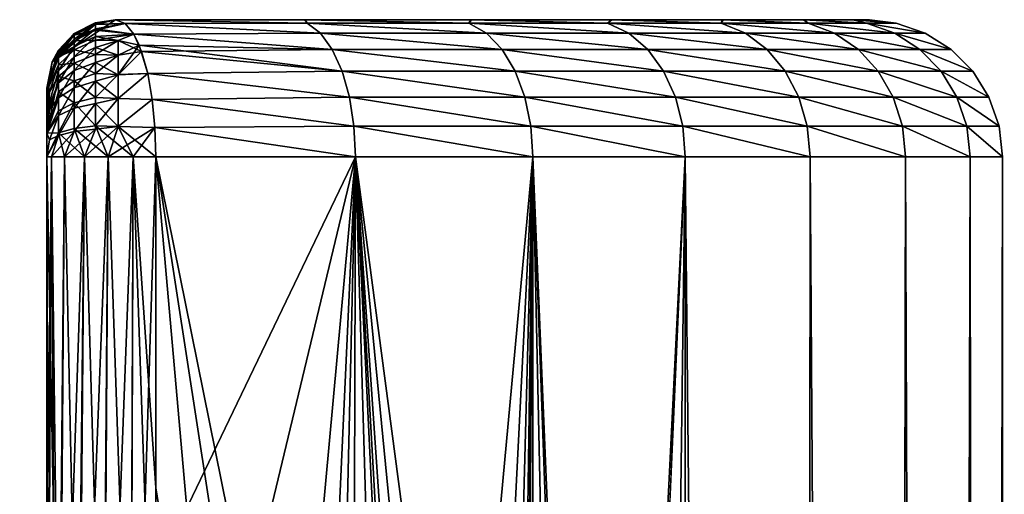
# Model space of a CAD drawing. Header units: metres. Extents: x -263 to 72, y -72 to 102.
# Tile 354 of 355: x 7.8 to 14.98, y 98.04 to 101.5. Entities that reach past the tile are written whole.
import ezdxf

# ---------------------------------------------------------------- set-up
doc = ezdxf.new("R2010")
doc.units = ezdxf.units.M
doc.layers.add('solid_FREE_STANDING_ONO_SW0004', color=7, linetype='CONTINUOUS')

msp = doc.modelspace()

# ---------------------------------------------------------------- linework, layer by layer
at = {"layer": 'solid_FREE_STANDING_ONO_SW0004'}
for points in [[(8.038055, 101.19133, 43.424297), (8.500005, 101.5, 43.424294), (8.352203, 101.477654, 21.175703)], [(8.353013, 101.467087, 43.589462), (8.500005, 101.5, 43.424294), (8.038055, 101.19133, 43.424297)], [(8.35302, 101.464211, 20.990086), (8.352203, 101.477654, 21.175703), (8.5, 101.5, 21.175703)], [(8.5, 101.5, 32.299999), (8.5, 101.5, 21.175703), (8.352203, 101.477654, 21.175703)], [(8.5, 101.5, 32.299999), (8.352203, 101.477654, 21.175703), (8.500005, 101.5, 43.424294)], [(8.56979, 101.472771, 43.6623), (8.500005, 101.5, 43.424294), (8.353013, 101.467087, 43.589462)], [(8.35302, 101.464211, 20.990086), (8.5, 101.5, 21.175703), (8.569831, 101.472733, 20.93751)], [(9.897253, 101.475174, 22.087587), (8.569831, 101.472733, 20.93751), (8.5, 101.5, 21.175703)], [(9.883104, 101.5, 22.384142), (9.897253, 101.475174, 22.087587), (8.5, 101.5, 21.175703)], [(8.5, 101.5, 32.299999), (9.883104, 101.5, 22.384142), (8.5, 101.5, 21.175703)], [(8.5, 101.5, 32.299999), (8.500005, 101.5, 43.424294), (13.999991, 101.5, 32.315228)], [(8.5, 101.5, 32.299999), (13.999991, 101.5, 32.315228), (13.88151, 101.5, 30.482399)], [(8.5, 101.5, 32.299999), (13.88151, 101.5, 30.482399), (13.523815, 101.5, 28.679722)], [(8.5, 101.5, 32.299999), (13.523815, 101.5, 28.679722), (12.933034, 101.5, 26.939344)], [(8.5, 101.5, 32.299999), (12.933034, 101.5, 26.939344), (12.119368, 101.5, 25.291368)], [(8.5, 101.5, 32.299999), (12.119368, 101.5, 25.291368), (11.096826, 101.5, 23.764166)], [(8.5, 101.5, 32.299999), (11.096826, 101.5, 23.764166), (9.883104, 101.5, 22.384142)], [(8.500005, 101.5, 43.424294), (8.56979, 101.472771, 43.6623), (9.897262, 101.475174, 42.512405)], [(9.880029, 101.5, 42.218922), (8.500005, 101.5, 43.424294), (9.897262, 101.475174, 42.512405)], [(11.091522, 101.5, 40.842724), (8.500005, 101.5, 43.424294), (9.880029, 101.5, 42.218922)], [(12.11283, 101.5, 39.319923), (8.500005, 101.5, 43.424294), (11.091522, 101.5, 40.842724)], [(12.92636, 101.5, 37.676727), (8.500005, 101.5, 43.424294), (12.11283, 101.5, 39.319923)], [(13.518172, 101.5, 35.941292), (8.500005, 101.5, 43.424294), (12.92636, 101.5, 37.676727)], [(13.878096, 101.5, 34.14349), (8.500005, 101.5, 43.424294), (13.518172, 101.5, 35.941292)], [(13.999991, 101.5, 32.315228), (8.500005, 101.5, 43.424294), (13.878096, 101.5, 34.14349)], [(9.880029, 101.5, 42.218922), (9.897262, 101.475174, 42.512405), (11.077601, 101.475174, 41.218281)], [(11.091522, 101.5, 40.842724), (9.880029, 101.5, 42.218922), (11.077601, 101.475174, 41.218281)], [(9.883104, 101.5, 22.384142), (11.077594, 101.475174, 23.38171), (9.897253, 101.475174, 22.087587)], [(9.883104, 101.5, 22.384142), (11.096826, 101.5, 23.764166), (11.077594, 101.475174, 23.38171)], [(11.096826, 101.5, 23.764166), (12.089896, 101.475174, 24.811115), (11.077594, 101.475174, 23.38171)], [(11.091522, 101.5, 40.842724), (11.077601, 101.475174, 41.218281), (12.089902, 101.475174, 39.788876)], [(12.11283, 101.5, 39.319923), (11.091522, 101.5, 40.842724), (12.089902, 101.475174, 39.788876)], [(11.096826, 101.5, 23.764166), (12.119368, 101.5, 25.291368), (12.089896, 101.475174, 24.811115)], [(12.119368, 101.5, 25.291368), (12.918804, 101.475174, 26.354122), (12.089896, 101.475174, 24.811115)], [(12.11283, 101.5, 39.319923), (12.089902, 101.475174, 39.788876), (12.91881, 101.475174, 38.245869)], [(12.92636, 101.5, 37.676727), (12.11283, 101.5, 39.319923), (12.91881, 101.475174, 38.245869)], [(12.119368, 101.5, 25.291368), (12.933034, 101.5, 26.939344), (12.918804, 101.475174, 26.354122)], [(12.933034, 101.5, 26.939344), (13.551744, 101.475174, 27.987322), (12.918804, 101.475174, 26.354122)], [(12.92636, 101.5, 37.676727), (12.91881, 101.475174, 38.245869), (13.551748, 101.475174, 36.612667)], [(13.518172, 101.5, 35.941292), (12.92636, 101.5, 37.676727), (13.551748, 101.475174, 36.612667)], [(12.933034, 101.5, 26.939344), (13.523815, 101.5, 28.679722), (13.551744, 101.475174, 27.987322)], [(13.518172, 101.5, 35.941292), (13.551748, 101.475174, 36.612667), (13.979118, 101.475174, 34.914047)], [(13.878096, 101.5, 34.14349), (13.518172, 101.5, 35.941292), (13.979118, 101.475174, 34.914047)], [(13.523815, 101.5, 28.679722), (13.979115, 101.475174, 29.685942), (13.551744, 101.475174, 27.987322)], [(13.523815, 101.5, 28.679722), (13.88151, 101.5, 30.482399), (13.979115, 101.475174, 29.685942)], [(13.878096, 101.5, 34.14349), (13.979118, 101.475174, 34.914047), (14.194436, 101.475174, 33.175774)], [(13.999991, 101.5, 32.315228), (13.878096, 101.5, 34.14349), (14.194436, 101.475174, 33.175774)], [(13.88151, 101.5, 30.482399), (14.194435, 101.475174, 31.424215), (13.979115, 101.475174, 29.685942)], [(13.88151, 101.5, 30.482399), (13.999991, 101.5, 32.315228), (14.194435, 101.475174, 31.424215)], [(13.999991, 101.5, 32.315228), (14.194436, 101.475174, 33.175774), (14.194435, 101.475174, 31.424215)], [(8.038055, 101.19133, 43.424297), (8.352203, 101.477654, 21.175703), (8.198828, 101.399117, 21.175703)], [(8.353013, 101.467087, 43.589462), (8.038055, 101.19133, 43.424297), (8.198343, 101.388611, 43.579102)], [(8.353013, 101.467087, 43.589462), (8.198343, 101.388611, 43.579102), (8.198343, 101.357697, 43.732544)], [(8.353013, 101.434044, 43.753437), (8.353013, 101.467087, 43.589462), (8.198343, 101.357697, 43.732544)], [(8.353013, 101.434044, 43.753437), (8.198343, 101.357697, 43.732544), (8.198343, 101.305107, 43.882107)], [(8.353013, 101.377686, 43.9137), (8.353013, 101.434044, 43.753437), (8.198343, 101.305107, 43.882107)], [(8.198347, 101.385918, 21.001741), (8.35302, 101.464211, 20.990086), (8.35302, 101.42234, 20.806484)], [(8.198347, 101.385918, 21.001741), (8.198828, 101.399117, 21.175703), (8.35302, 101.464211, 20.990086)], [(8.198347, 101.346764, 20.830008), (8.35302, 101.42234, 20.806484), (8.35302, 101.350487, 20.628321)], [(8.198347, 101.346764, 20.830008), (8.198347, 101.385918, 21.001741), (8.35302, 101.42234, 20.806484)], [(8.198828, 101.399117, 21.175703), (8.352203, 101.477654, 21.175703), (8.35302, 101.464211, 20.990086)], [(8.56979, 101.472771, 43.6623), (8.353013, 101.467087, 43.589462), (8.353013, 101.434044, 43.753437)], [(8.634089, 101.393623, 43.885368), (8.56979, 101.472771, 43.6623), (8.353013, 101.434044, 43.753437)], [(8.634089, 101.393623, 43.885368), (8.353013, 101.434044, 43.753437), (8.353013, 101.377686, 43.9137)], [(8.35302, 101.42234, 20.806484), (8.569831, 101.472733, 20.93751), (8.634276, 101.393341, 20.714058)], [(8.35302, 101.42234, 20.806484), (8.35302, 101.464211, 20.990086), (8.569831, 101.472733, 20.93751)], [(8.35302, 101.350487, 20.628321), (8.35302, 101.42234, 20.806484), (8.634276, 101.393341, 20.714058)], [(9.897262, 101.475174, 42.512405), (8.56979, 101.472771, 43.6623), (9.994202, 101.40136, 42.712952)], [(8.56979, 101.472771, 43.6623), (8.634089, 101.393623, 43.885368), (9.994202, 101.40136, 42.712952)], [(9.897253, 101.475174, 22.087587), (9.994225, 101.40136, 21.88707), (8.569831, 101.472733, 20.93751)], [(9.994225, 101.40136, 21.88707), (8.634276, 101.393341, 20.714058), (8.569831, 101.472733, 20.93751)], [(9.897253, 101.475174, 22.087587), (11.205264, 101.40136, 23.202984), (9.994225, 101.40136, 21.88707)], [(9.897253, 101.475174, 22.087587), (11.077594, 101.475174, 23.38171), (11.205264, 101.40136, 23.202984)], [(9.897262, 101.475174, 42.512405), (9.994202, 101.40136, 42.712952), (11.205244, 101.40136, 41.397041)], [(11.077601, 101.475174, 41.218281), (9.897262, 101.475174, 42.512405), (11.205244, 101.40136, 41.397041)], [(11.077594, 101.475174, 23.38171), (12.244268, 101.40136, 24.658564), (11.205264, 101.40136, 23.202984)], [(11.077594, 101.475174, 23.38171), (12.089896, 101.475174, 24.811115), (12.244268, 101.40136, 24.658564)], [(11.077601, 101.475174, 41.218281), (11.205244, 101.40136, 41.397041), (12.244252, 101.40136, 39.941463)], [(12.089902, 101.475174, 39.788876), (11.077601, 101.475174, 41.218281), (12.244252, 101.40136, 39.941463)], [(12.089896, 101.475174, 24.811115), (13.095286, 101.40136, 26.231464), (12.244268, 101.40136, 24.658564)], [(12.089896, 101.475174, 24.811115), (12.918804, 101.475174, 26.354122), (13.095286, 101.40136, 26.231464)], [(12.089902, 101.475174, 39.788876), (12.244252, 101.40136, 39.941463), (13.095273, 101.40136, 38.368565)], [(12.91881, 101.475174, 38.245869), (12.089902, 101.475174, 39.788876), (13.095273, 101.40136, 38.368565)], [(12.918804, 101.475174, 26.354122), (13.745253, 101.40136, 27.897535), (13.095286, 101.40136, 26.231464)], [(12.918804, 101.475174, 26.354122), (13.551744, 101.475174, 27.987322), (13.745253, 101.40136, 27.897535)], [(12.91881, 101.475174, 38.245869), (13.095273, 101.40136, 38.368565), (13.745242, 101.40136, 36.702496)], [(13.551748, 101.475174, 36.612667), (12.91881, 101.475174, 38.245869), (13.745242, 101.40136, 36.702496)], [(13.551744, 101.475174, 27.987322), (14.184186, 101.40136, 29.631197), (13.745253, 101.40136, 27.897535)], [(13.551744, 101.475174, 27.987322), (13.979115, 101.475174, 29.685942), (14.184186, 101.40136, 29.631197)], [(13.551748, 101.475174, 36.612667), (13.745242, 101.40136, 36.702496), (14.18418, 101.40136, 34.968834)], [(13.979118, 101.475174, 34.914047), (13.551748, 101.475174, 36.612667), (14.18418, 101.40136, 34.968834)], [(13.979115, 101.475174, 29.685942), (14.405351, 101.40136, 31.405834), (14.184186, 101.40136, 29.631197)], [(13.979115, 101.475174, 29.685942), (14.194435, 101.475174, 31.424215), (14.405351, 101.40136, 31.405834)], [(13.979118, 101.475174, 34.914047), (14.18418, 101.40136, 34.968834), (14.405349, 101.40136, 33.194199)], [(14.194436, 101.475174, 33.175774), (13.979118, 101.475174, 34.914047), (14.405349, 101.40136, 33.194199)], [(14.194435, 101.475174, 31.424215), (14.194436, 101.475174, 33.175774), (14.405351, 101.40136, 31.405834)], [(14.194436, 101.475174, 33.175774), (14.405349, 101.40136, 33.194199), (14.405351, 101.40136, 31.405834)], [(8.038055, 101.19133, 43.424297), (8.198828, 101.399117, 21.175703), (8.084319, 101.277863, 21.175703)], [(8.198343, 101.388611, 43.579102), (8.038055, 101.19133, 43.424297), (8.08292, 101.239067, 43.700085)], [(8.198343, 101.357697, 43.732544), (8.198343, 101.388611, 43.579102), (8.08292, 101.239067, 43.700085)], [(8.198343, 101.305107, 43.882107), (8.198343, 101.357697, 43.732544), (8.08292, 101.239067, 43.700085)], [(8.082922, 101.264267, 21.019852), (8.198347, 101.385918, 21.001741), (8.198347, 101.346764, 20.830008)], [(8.082922, 101.264267, 21.019852), (8.084319, 101.277863, 21.175703), (8.198347, 101.385918, 21.001741)], [(8.082922, 101.229324, 20.86656), (8.198347, 101.346764, 20.830008), (8.198347, 101.279785, 20.663919)], [(8.082922, 101.229324, 20.86656), (8.082922, 101.264267, 21.019852), (8.198347, 101.346764, 20.830008)], [(8.084319, 101.277863, 21.175703), (8.198828, 101.399117, 21.175703), (8.198347, 101.385918, 21.001741)], [(8.353013, 101.377686, 43.9137), (8.198343, 101.305107, 43.882107), (8.198343, 101.229439, 44.024937)], [(8.353013, 101.296288, 44.067326), (8.353013, 101.377686, 43.9137), (8.198343, 101.229439, 44.024937)], [(8.198347, 101.279785, 20.663919), (8.35302, 101.350487, 20.628321), (8.35302, 101.246071, 20.460182)], [(8.198347, 101.279785, 20.663919), (8.198347, 101.346764, 20.830008), (8.35302, 101.350487, 20.628321)], [(8.520329, 101.348419, 44.021938), (8.634089, 101.393623, 43.885368), (8.353013, 101.377686, 43.9137)], [(8.520329, 101.348419, 44.021938), (8.353013, 101.377686, 43.9137), (8.353013, 101.296288, 44.067326)], [(8.520329, 101.239838, 44.182934), (8.520329, 101.348419, 44.021938), (8.353013, 101.296288, 44.067326)], [(8.35302, 101.350487, 20.628321), (8.634276, 101.393341, 20.714058), (8.520337, 101.348724, 20.578587)], [(8.35302, 101.246071, 20.460182), (8.35302, 101.350487, 20.628321), (8.520337, 101.348724, 20.578587)], [(8.35302, 101.246071, 20.460182), (8.520337, 101.348724, 20.578587), (8.520337, 101.24025, 20.41758)], [(8.520329, 101.348419, 44.021938), (8.689795, 101.268753, 44.081501), (8.634089, 101.393623, 43.885368)], [(8.520329, 101.239838, 44.182934), (8.689795, 101.268753, 44.081501), (8.520329, 101.348419, 44.021938)], [(8.520337, 101.348724, 20.578587), (8.634276, 101.393341, 20.714058), (8.67307, 101.313202, 20.577709)], [(8.520337, 101.24025, 20.41758), (8.520337, 101.348724, 20.578587), (8.67307, 101.313202, 20.577709)], [(9.994202, 101.40136, 42.712952), (8.634089, 101.393623, 43.885368), (10.080556, 101.282249, 42.893085)], [(8.634089, 101.393623, 43.885368), (8.689795, 101.268753, 44.081501), (10.080556, 101.282249, 42.893085)], [(9.994225, 101.40136, 21.88707), (10.080592, 101.282249, 21.706949), (8.634276, 101.393341, 20.714058)], [(10.080592, 101.282249, 21.706949), (8.67307, 101.313202, 20.577709), (8.634276, 101.393341, 20.714058)], [(9.994202, 101.40136, 42.712952), (10.080556, 101.282249, 42.893085), (11.319295, 101.282249, 41.557678)], [(11.205244, 101.40136, 41.397041), (9.994202, 101.40136, 42.712952), (11.319295, 101.282249, 41.557678)], [(9.994225, 101.40136, 21.88707), (11.319326, 101.282249, 23.04236), (10.080592, 101.282249, 21.706949)], [(9.994225, 101.40136, 21.88707), (11.205264, 101.40136, 23.202984), (11.319326, 101.282249, 23.04236)], [(11.205244, 101.40136, 41.397041), (11.319295, 101.282249, 41.557678), (12.382404, 101.282249, 40.078632)], [(12.244252, 101.40136, 39.941463), (11.205244, 101.40136, 41.397041), (12.382404, 101.282249, 40.078632)], [(11.205264, 101.40136, 23.202984), (12.382431, 101.282249, 24.52141), (11.319326, 101.282249, 23.04236)], [(11.205264, 101.40136, 23.202984), (12.244268, 101.40136, 24.658564), (12.382431, 101.282249, 24.52141)], [(12.244252, 101.40136, 39.941463), (12.382404, 101.282249, 40.078632), (13.253389, 101.282249, 38.478893)], [(13.095273, 101.40136, 38.368565), (12.244252, 101.40136, 39.941463), (13.253389, 101.282249, 38.478893)], [(12.244268, 101.40136, 24.658564), (13.25341, 101.282249, 26.121153), (12.382431, 101.282249, 24.52141)], [(12.244268, 101.40136, 24.658564), (13.095286, 101.40136, 26.231464), (13.25341, 101.282249, 26.121153)], [(13.095273, 101.40136, 38.368565), (13.253389, 101.282249, 38.478893), (13.918736, 101.282249, 36.783283)], [(13.745242, 101.40136, 36.702496), (13.095273, 101.40136, 38.368565), (13.918736, 101.282249, 36.783283)], [(13.095286, 101.40136, 26.231464), (13.918752, 101.282249, 27.816765), (13.25341, 101.282249, 26.121153)], [(13.095286, 101.40136, 26.231464), (13.745253, 101.40136, 27.897535), (13.918752, 101.282249, 27.816765)], [(13.745242, 101.40136, 36.702496), (13.918736, 101.282249, 36.783283), (14.368122, 101.282249, 35.018112)], [(14.18418, 101.40136, 34.968834), (13.745242, 101.40136, 36.702496), (14.368122, 101.282249, 35.018112)], [(13.745253, 101.40136, 27.897535), (14.368132, 101.282249, 29.58194), (13.918752, 101.282249, 27.816765)], [(13.745253, 101.40136, 27.897535), (14.184186, 101.40136, 29.631197), (14.368132, 101.282249, 29.58194)], [(14.18418, 101.40136, 34.968834), (14.368122, 101.282249, 35.018112), (14.594573, 101.282249, 33.210766)], [(14.405349, 101.40136, 33.194199), (14.18418, 101.40136, 34.968834), (14.594573, 101.282249, 33.210766)], [(14.184186, 101.40136, 29.631197), (14.594576, 101.282249, 31.389286), (14.368132, 101.282249, 29.58194)], [(14.184186, 101.40136, 29.631197), (14.405351, 101.40136, 31.405834), (14.594576, 101.282249, 31.389286)], [(14.405349, 101.40136, 33.194199), (14.594573, 101.282249, 33.210766), (14.594576, 101.282249, 31.389286)], [(14.405351, 101.40136, 31.405834), (14.405349, 101.40136, 33.194199), (14.594576, 101.282249, 31.389286)], [(8, 101, 21.175703), (8.084319, 101.277863, 21.175703), (8.082922, 101.264267, 21.019852)], [(8.038055, 101.19133, 43.424297), (8.084319, 101.277863, 21.175703), (8, 101, 21.175703)], [(8.198343, 101.305107, 43.882107), (8.08292, 101.239067, 43.700085), (8.08292, 101.125572, 43.959072)], [(8.198343, 101.229439, 44.024937), (8.198343, 101.305107, 43.882107), (8.08292, 101.125572, 43.959072)], [(8.082922, 101.169937, 20.719233), (8.198347, 101.279785, 20.663919), (8.198347, 101.182915, 20.507889)], [(8.082922, 101.169937, 20.719233), (8.082922, 101.229324, 20.86656), (8.198347, 101.279785, 20.663919)], [(8.353013, 101.296288, 44.067326), (8.198343, 101.229439, 44.024937), (8.198343, 101.12928, 44.157059)], [(8.353013, 101.188057, 44.210079), (8.353013, 101.296288, 44.067326), (8.198343, 101.12928, 44.157059)], [(8.198347, 101.182915, 20.507889), (8.198347, 101.279785, 20.663919), (8.35302, 101.246071, 20.460182)], [(8.520329, 101.239838, 44.182934), (8.353013, 101.296288, 44.067326), (8.353013, 101.188057, 44.210079)], [(8.689795, 101.268753, 44.081501), (8.520329, 101.239838, 44.182934), (8.520329, 101.098251, 44.326424)], [(8.734559, 101.107185, 44.240959), (8.689795, 101.268753, 44.081501), (8.520329, 101.098251, 44.326424)], [(8.520337, 101.098724, 20.273951), (8.67307, 101.313202, 20.577709), (8.734704, 101.106415, 20.358419)], [(8.520337, 101.098724, 20.273951), (8.520337, 101.24025, 20.41758), (8.67307, 101.313202, 20.577709)], [(10.152208, 101.12384, 21.556307), (8.734704, 101.106415, 20.358419), (8.67307, 101.313202, 20.577709)], [(10.080592, 101.282249, 21.706949), (10.152208, 101.12384, 21.556307), (8.67307, 101.313202, 20.577709)], [(10.080556, 101.282249, 42.893085), (8.689795, 101.268753, 44.081501), (10.152205, 101.12384, 43.043694)], [(8.689795, 101.268753, 44.081501), (8.734559, 101.107185, 44.240959), (10.152205, 101.12384, 43.043694)], [(10.080556, 101.282249, 42.893085), (10.152205, 101.12384, 43.043694), (11.414192, 101.12384, 41.692043)], [(11.319295, 101.282249, 41.557678), (10.080556, 101.282249, 42.893085), (11.414192, 101.12384, 41.692043)], [(10.080592, 101.282249, 21.706949), (11.414194, 101.12384, 22.907959), (10.152208, 101.12384, 21.556307)], [(10.080592, 101.282249, 21.706949), (11.319326, 101.282249, 23.04236), (11.414194, 101.12384, 22.907959)], [(11.319295, 101.282249, 41.557678), (11.414192, 101.12384, 41.692043), (12.497539, 101.12384, 40.193401)], [(12.382404, 101.282249, 40.078632), (11.319295, 101.282249, 41.557678), (12.497539, 101.12384, 40.193401)], [(11.319326, 101.282249, 23.04236), (12.49754, 101.12384, 24.406601), (11.414194, 101.12384, 22.907959)], [(11.319326, 101.282249, 23.04236), (12.382431, 101.282249, 24.52141), (12.49754, 101.12384, 24.406601)], [(12.382404, 101.282249, 40.078632), (12.497539, 101.12384, 40.193401), (13.385292, 101.12384, 38.571224)], [(13.253389, 101.282249, 38.478893), (12.382404, 101.282249, 40.078632), (13.385292, 101.12384, 38.571224)], [(12.382431, 101.282249, 24.52141), (13.385293, 101.12384, 26.02878), (12.49754, 101.12384, 24.406601)], [(12.382431, 101.282249, 24.52141), (13.25341, 101.282249, 26.121153), (13.385293, 101.12384, 26.02878)], [(13.253389, 101.282249, 38.478893), (13.385292, 101.12384, 38.571224), (14.063557, 101.12384, 36.850895)], [(13.918736, 101.282249, 36.783283), (13.253389, 101.282249, 38.478893), (14.063557, 101.12384, 36.850895)], [(13.25341, 101.282249, 26.121153), (14.063558, 101.12384, 27.749109), (13.385293, 101.12384, 26.02878)], [(13.25341, 101.282249, 26.121153), (13.918752, 101.282249, 27.816765), (14.063558, 101.12384, 27.749109)], [(13.918736, 101.282249, 36.783283), (14.063557, 101.12384, 36.850895), (14.521718, 101.12384, 35.059341)], [(14.368122, 101.282249, 35.018112), (13.918736, 101.282249, 36.783283), (14.521718, 101.12384, 35.059341)], [(13.918752, 101.282249, 27.816765), (14.521719, 101.12384, 29.540661), (14.063558, 101.12384, 27.749109)], [(13.918752, 101.282249, 27.816765), (14.368132, 101.282249, 29.58194), (14.521719, 101.12384, 29.540661)], [(14.368122, 101.282249, 35.018112), (14.521718, 101.12384, 35.059341), (14.752605, 101.12384, 33.224606)], [(14.594573, 101.282249, 33.210766), (14.368122, 101.282249, 35.018112), (14.752605, 101.12384, 33.224606)], [(14.368132, 101.282249, 29.58194), (14.752605, 101.12384, 31.375399), (14.521719, 101.12384, 29.540661)], [(14.368132, 101.282249, 29.58194), (14.594576, 101.282249, 31.389286), (14.752605, 101.12384, 31.375399)], [(14.594573, 101.282249, 33.210766), (14.752605, 101.12384, 33.224606), (14.752605, 101.12384, 31.375399)], [(14.594576, 101.282249, 31.389286), (14.594573, 101.282249, 33.210766), (14.752605, 101.12384, 31.375399)], [(8, 101, 21.175703), (8.082922, 101.264267, 21.019852), (8.082922, 101.229324, 20.86656)], [(8, 100.977989, 20.991615), (8.082922, 101.229324, 20.86656), (8.082922, 101.169937, 20.719233)], [(8, 100.977989, 20.991615), (8, 101, 21.175703), (8.082922, 101.229324, 20.86656)], [(8.08292, 101.239067, 43.700085), (8.038055, 101.19133, 43.424297), (8.018483, 101.062981, 43.776707)], [(8.08292, 101.125572, 43.959072), (8.08292, 101.239067, 43.700085), (8.018483, 101.062981, 43.776707)], [(8.198343, 101.229439, 44.024937), (8.08292, 101.125572, 43.959072), (8.08292, 101.037964, 44.074673)], [(8.198343, 101.12928, 44.157059), (8.198343, 101.229439, 44.024937), (8.08292, 101.037964, 44.074673)], [(8.198347, 101.182915, 20.507889), (8.35302, 101.246071, 20.460182), (8.35302, 101.106621, 20.309263)], [(8.520329, 101.098251, 44.326424), (8.520329, 101.239838, 44.182934), (8.353013, 101.188057, 44.210079)], [(8.35302, 101.106621, 20.309263), (8.35302, 101.246071, 20.460182), (8.520337, 101.24025, 20.41758)], [(8.35302, 101.106621, 20.309263), (8.520337, 101.24025, 20.41758), (8.520337, 101.098724, 20.273951)], [(8.038055, 101.19133, 43.424297), (8, 101, 43.424297), (8, 100.977997, 43.60836)], [(8.018483, 101.062981, 43.776707), (8.038055, 101.19133, 43.424297), (8, 100.977997, 43.60836)], [(8.038055, 101.19133, 43.424297), (8, 101, 21.175703), (8, 101, 43.424297)], [(8.018484, 100.972206, 20.667048), (8, 100.977989, 20.991615), (8.082922, 101.169937, 20.719233)], [(8.08292, 101.125572, 43.959072), (8.018483, 101.062981, 43.776707), (8, 100.829338, 43.894203)], [(8.08292, 101.037964, 44.074673), (8.08292, 101.125572, 43.959072), (8, 100.829338, 43.894203)], [(8.018484, 100.972206, 20.667048), (8.082922, 101.169937, 20.719233), (8.082922, 101.08477, 20.58202)], [(8.198343, 101.12928, 44.157059), (8.08292, 101.037964, 44.074673), (8.08292, 100.929169, 44.175011)], [(8.198343, 101.0037, 44.27285), (8.198343, 101.12928, 44.157059), (8.08292, 100.929169, 44.175011)], [(8.082922, 101.08477, 20.58202), (8.198347, 101.182915, 20.507889), (8.198347, 101.054222, 20.368597)], [(8.082922, 101.08477, 20.58202), (8.082922, 101.169937, 20.719233), (8.198347, 101.182915, 20.507889)], [(8.353013, 101.188057, 44.210079), (8.198343, 101.12928, 44.157059), (8.198343, 101.0037, 44.27285)], [(8.353013, 101.051659, 44.335819), (8.353013, 101.188057, 44.210079), (8.198343, 101.0037, 44.27285)], [(8.198347, 101.054222, 20.368597), (8.198347, 101.182915, 20.507889), (8.35302, 101.106621, 20.309263)], [(8.520329, 101.098251, 44.326424), (8.353013, 101.188057, 44.210079), (8.353013, 101.051659, 44.335819)], [(8, 100.670525, 20.58968), (8.082922, 101.08477, 20.58202), (8.082922, 100.972809, 20.460793)], [(8, 100.670525, 20.58968), (8.018484, 100.972206, 20.667048), (8.082922, 101.08477, 20.58202)], [(8.018483, 101.062981, 43.776707), (8, 100.977997, 43.60836), (8, 100.917305, 43.768986)], [(8, 100.829338, 43.894203), (8.018483, 101.062981, 43.776707), (8, 100.917305, 43.768986)], [(8.082922, 100.972809, 20.460793), (8.082922, 101.08477, 20.58202), (8.198347, 101.054222, 20.368597)], [(8.082922, 100.972809, 20.460793), (8.198347, 101.054222, 20.368597), (8.198347, 100.893471, 20.255547)], [(8.198347, 101.054222, 20.368597), (8.35302, 101.106621, 20.309263), (8.35302, 100.931427, 20.18609)], [(8.198347, 100.893471, 20.255547), (8.198347, 101.054222, 20.368597), (8.35302, 100.931427, 20.18609)], [(8.520329, 100.923653, 44.442635), (8.520329, 101.098251, 44.326424), (8.353013, 101.051659, 44.335819)], [(8.35302, 100.931427, 20.18609), (8.35302, 101.106621, 20.309263), (8.520337, 101.098724, 20.273951)], [(8.35302, 100.931427, 20.18609), (8.520337, 101.098724, 20.273951), (8.520337, 100.923874, 20.157492)], [(8.734559, 101.107185, 44.240959), (8.520329, 101.098251, 44.326424), (8.520329, 100.923653, 44.442635)], [(8.76706, 100.918404, 44.357983), (8.734559, 101.107185, 44.240959), (8.520329, 100.923653, 44.442635)], [(8.520337, 100.923874, 20.157492), (8.734704, 101.106415, 20.358419), (8.76717, 100.917557, 20.241615)], [(8.520337, 100.923874, 20.157492), (8.520337, 101.098724, 20.273951), (8.734704, 101.106415, 20.358419)], [(10.152205, 101.12384, 43.043694), (8.734559, 101.107185, 44.240959), (10.205752, 100.93409, 43.157192)], [(8.734559, 101.107185, 44.240959), (8.76706, 100.918404, 44.357983), (10.205752, 100.93409, 43.157192)], [(10.152208, 101.12384, 21.556307), (10.20577, 100.93409, 21.442827), (8.734704, 101.106415, 20.358419)], [(10.20577, 100.93409, 21.442827), (8.76717, 100.917557, 20.241615), (8.734704, 101.106415, 20.358419)], [(10.152205, 101.12384, 43.043694), (10.205752, 100.93409, 43.157192), (11.485315, 100.93409, 41.793339)], [(11.414192, 101.12384, 41.692043), (10.152205, 101.12384, 43.043694), (11.485315, 100.93409, 41.793339)], [(10.152208, 101.12384, 21.556307), (11.485332, 100.93409, 22.806681), (10.20577, 100.93409, 21.442827)], [(10.152208, 101.12384, 21.556307), (11.414194, 101.12384, 22.907959), (11.485332, 100.93409, 22.806681)], [(11.414192, 101.12384, 41.692043), (11.485315, 100.93409, 41.793339), (12.58397, 100.93409, 40.279953)], [(12.497539, 101.12384, 40.193401), (11.414192, 101.12384, 41.692043), (12.58397, 100.93409, 40.279953)], [(11.414194, 101.12384, 22.907959), (12.583983, 100.93409, 24.320066), (11.485332, 100.93409, 22.806681)], [(11.414194, 101.12384, 22.907959), (12.49754, 101.12384, 24.406601), (12.583983, 100.93409, 24.320066)], [(12.497539, 101.12384, 40.193401), (12.58397, 100.93409, 40.279953), (13.484408, 100.93409, 38.640877)], [(13.385292, 101.12384, 38.571224), (12.497539, 101.12384, 40.193401), (13.484408, 100.93409, 38.640877)], [(12.49754, 101.12384, 24.406601), (13.48442, 100.93409, 25.959148), (12.583983, 100.93409, 24.320066)], [(12.49754, 101.12384, 24.406601), (13.385293, 101.12384, 26.02878), (13.48442, 100.93409, 25.959148)], [(13.385292, 101.12384, 38.571224), (13.484408, 100.93409, 38.640877), (14.172449, 100.93409, 36.901917)], [(14.063557, 101.12384, 36.850895), (13.385292, 101.12384, 38.571224), (14.172449, 100.93409, 36.901917)], [(13.385293, 101.12384, 26.02878), (14.172458, 100.93409, 27.698107), (13.48442, 100.93409, 25.959148)], [(13.385293, 101.12384, 26.02878), (14.063558, 101.12384, 27.749109), (14.172458, 100.93409, 27.698107)], [(14.063557, 101.12384, 36.850895), (14.172449, 100.93409, 36.901917), (14.637255, 100.93409, 35.090473)], [(14.521718, 101.12384, 35.059341), (14.063557, 101.12384, 36.850895), (14.637255, 100.93409, 35.090473)], [(14.063558, 101.12384, 27.749109), (14.637259, 100.93409, 29.509552), (14.172458, 100.93409, 27.698107)], [(14.063558, 101.12384, 27.749109), (14.521719, 101.12384, 29.540661), (14.637259, 100.93409, 29.509552)], [(14.521718, 101.12384, 35.059341), (14.637255, 100.93409, 35.090473), (14.871503, 100.93409, 33.235077)], [(14.752605, 101.12384, 33.224606), (14.521718, 101.12384, 35.059341), (14.871503, 100.93409, 33.235077)], [(14.521719, 101.12384, 29.540661), (14.871505, 100.93409, 31.36495), (14.637259, 100.93409, 29.509552)], [(14.521719, 101.12384, 29.540661), (14.752605, 101.12384, 31.375399), (14.871505, 100.93409, 31.36495)], [(14.752605, 101.12384, 33.224606), (14.871503, 100.93409, 33.235077), (14.871505, 100.93409, 31.36495)], [(14.752605, 101.12384, 31.375399), (14.752605, 101.12384, 33.224606), (14.871505, 100.93409, 31.36495)], [(8.08292, 101.037964, 44.074673), (8, 100.829338, 43.894203), (8.018483, 100.843689, 44.06279)], [(8, 101, 43.424297), (8, 94.98407, 32.286999), (8, 95.584366, 44.047344)], [(8, 100.977997, 43.60836), (8, 101, 43.424297), (8, 95.584366, 44.047344)], [(8, 101, 21.175703), (8, 100.977989, 20.991615), (8, 94.98407, 32.286999)], [(8, 101, 43.424297), (8, 101, 21.175703), (8, 94.98407, 32.286999)], [(8.08292, 100.929169, 44.175011), (8.08292, 101.037964, 44.074673), (8.018483, 100.843689, 44.06279)], [(8.198343, 101.0037, 44.27285), (8.08292, 100.929169, 44.175011), (8.08292, 100.800323, 44.254074)], [(8.198343, 100.853531, 44.36496), (8.198343, 101.0037, 44.27285), (8.08292, 100.800323, 44.254074)], [(8.353013, 101.051659, 44.335819), (8.198343, 101.0037, 44.27285), (8.198343, 100.853531, 44.36496)], [(8.353013, 100.887779, 44.436321), (8.353013, 101.051659, 44.335819), (8.198343, 100.853531, 44.36496)], [(8.520329, 100.923653, 44.442635), (8.353013, 101.051659, 44.335819), (8.353013, 100.887779, 44.436321)], [(8, 100.917305, 43.768986), (8, 100.977997, 43.60836), (8, 95.584366, 44.047344)], [(8, 100.977989, 20.991615), (8, 100.917267, 20.830952), (8, 94.98407, 32.286999)], [(8.018484, 100.972206, 20.667048), (8, 100.917267, 20.830952), (8, 100.977989, 20.991615)], [(8, 100.670525, 20.58968), (8.082922, 100.972809, 20.460793), (8.082922, 100.834488, 20.36347)], [(8, 100.670525, 20.58968), (8, 100.829323, 20.705791), (8.018484, 100.972206, 20.667048)], [(8.018484, 100.972206, 20.667048), (8, 100.829323, 20.705791), (8, 100.917267, 20.830952)], [(8.08292, 100.929169, 44.175011), (8.018483, 100.843689, 44.06279), (8, 100.670486, 44.010342)], [(8.08292, 100.800323, 44.254074), (8.08292, 100.929169, 44.175011), (8, 100.670486, 44.010342)], [(8, 100.829338, 43.894203), (8, 100.917305, 43.768986), (8, 95.584366, 44.047344)], [(8, 100.917267, 20.830952), (8, 100.829323, 20.705791), (8, 94.98407, 32.286999)], [(8.082922, 100.834488, 20.36347), (8.082922, 100.972809, 20.460793), (8.198347, 100.893471, 20.255547)], [(8.198347, 100.893471, 20.255547), (8.35302, 100.931427, 20.18609), (8.35302, 100.725105, 20.103956)], [(8.520329, 100.72036, 44.519661), (8.520329, 100.923653, 44.442635), (8.353013, 100.887779, 44.436321)], [(8.35302, 100.725105, 20.103956), (8.35302, 100.931427, 20.18609), (8.520337, 100.923874, 20.157492)], [(8.35302, 100.725105, 20.103956), (8.520337, 100.923874, 20.157492), (8.520337, 100.720413, 20.080393)], [(8.76706, 100.918404, 44.357983), (8.520329, 100.923653, 44.442635), (8.520329, 100.72036, 44.519661)], [(8.786674, 100.713028, 44.428738), (8.76706, 100.918404, 44.357983), (8.520329, 100.72036, 44.519661)], [(8.520337, 100.720413, 20.080393), (8.520337, 100.923874, 20.157492), (8.76717, 100.917557, 20.241615)], [(8.520337, 100.720413, 20.080393), (8.76717, 100.917557, 20.241615), (8.78673, 100.712616, 20.171192)], [(10.205752, 100.93409, 43.157192), (8.76706, 100.918404, 44.357983), (10.238798, 100.722519, 43.227737)], [(8.76706, 100.918404, 44.357983), (8.786674, 100.713028, 44.428738), (10.238798, 100.722519, 43.227737)], [(10.20577, 100.93409, 21.442827), (10.238835, 100.722519, 21.372295), (8.76717, 100.917557, 20.241615)], [(10.238835, 100.722519, 21.372295), (8.78673, 100.712616, 20.171192), (8.76717, 100.917557, 20.241615)], [(10.205752, 100.93409, 43.157192), (10.238798, 100.722519, 43.227737), (11.529317, 100.722519, 41.856323)], [(11.485315, 100.93409, 41.793339), (10.205752, 100.93409, 43.157192), (11.529317, 100.722519, 41.856323)], [(10.20577, 100.93409, 21.442827), (11.529349, 100.722519, 22.743715), (10.238835, 100.722519, 21.372295)], [(10.20577, 100.93409, 21.442827), (11.485332, 100.93409, 22.806681), (11.529349, 100.722519, 22.743715)], [(11.485315, 100.93409, 41.793339), (11.529317, 100.722519, 41.856323), (12.637514, 100.722519, 40.333786)], [(12.58397, 100.93409, 40.279953), (11.485315, 100.93409, 41.793339), (12.637514, 100.722519, 40.333786)], [(11.485332, 100.93409, 22.806681), (12.637541, 100.722519, 24.266256), (11.529349, 100.722519, 22.743715)], [(11.485332, 100.93409, 22.806681), (12.583983, 100.93409, 24.320066), (12.637541, 100.722519, 24.266256)], [(12.58397, 100.93409, 40.279953), (12.637514, 100.722519, 40.333786), (13.545863, 100.722519, 38.684204)], [(13.484408, 100.93409, 38.640877), (12.58397, 100.93409, 40.279953), (13.545863, 100.722519, 38.684204)], [(12.583983, 100.93409, 24.320066), (13.545885, 100.722519, 25.915842), (12.637541, 100.722519, 24.266256)], [(12.583983, 100.93409, 24.320066), (13.48442, 100.93409, 25.959148), (13.545885, 100.722519, 25.915842)], [(13.484408, 100.93409, 38.640877), (13.545863, 100.722519, 38.684204), (14.240002, 100.722519, 36.933662)], [(14.172449, 100.93409, 36.901917), (13.484408, 100.93409, 38.640877), (14.240002, 100.722519, 36.933662)], [(13.48442, 100.93409, 25.959148), (14.240017, 100.722519, 27.666386), (13.545885, 100.722519, 25.915842)], [(13.48442, 100.93409, 25.959148), (14.172458, 100.93409, 27.698107), (14.240017, 100.722519, 27.666386)], [(14.172449, 100.93409, 36.901917), (14.240002, 100.722519, 36.933662), (14.708951, 100.722519, 35.109848)], [(14.637255, 100.93409, 35.090473), (14.172449, 100.93409, 36.901917), (14.708951, 100.722519, 35.109848)], [(14.172458, 100.93409, 27.698107), (14.70896, 100.722519, 29.490202), (14.240017, 100.722519, 27.666386)], [(14.172458, 100.93409, 27.698107), (14.637259, 100.93409, 29.509552), (14.70896, 100.722519, 29.490202)], [(14.637255, 100.93409, 35.090473), (14.708951, 100.722519, 35.109848), (14.945295, 100.722519, 33.241596)], [(14.871503, 100.93409, 33.235077), (14.637255, 100.93409, 35.090473), (14.945295, 100.722519, 33.241596)], [(14.637259, 100.93409, 29.509552), (14.945299, 100.722519, 31.358454), (14.70896, 100.722519, 29.490202)], [(14.637259, 100.93409, 29.509552), (14.871505, 100.93409, 31.36495), (14.945299, 100.722519, 31.358454)], [(14.871503, 100.93409, 33.235077), (14.945295, 100.722519, 33.241596), (14.945299, 100.722519, 31.358454)], [(14.871505, 100.93409, 31.36495), (14.871503, 100.93409, 33.235077), (14.945299, 100.722519, 31.358454)], [(8, 100.670486, 44.010342), (8.018483, 100.843689, 44.06279), (8, 100.829338, 43.894203)], [(8.198343, 100.853531, 44.36496), (8.08292, 100.800323, 44.254074), (8.08292, 100.654869, 44.305237)], [(8.198343, 100.682701, 44.425018), (8.198343, 100.853531, 44.36496), (8.08292, 100.654869, 44.305237)], [(8.082922, 100.673828, 20.299458), (8.198347, 100.893471, 20.255547), (8.198347, 100.705025, 20.180508)], [(8.082922, 100.673828, 20.299458), (8.082922, 100.834488, 20.36347), (8.198347, 100.893471, 20.255547)], [(8.353013, 100.887779, 44.436321), (8.198343, 100.853531, 44.36496), (8.198343, 100.682701, 44.425018)], [(8.353013, 100.700607, 44.50211), (8.353013, 100.887779, 44.436321), (8.198343, 100.682701, 44.425018)], [(8.198347, 100.705025, 20.180508), (8.198347, 100.893471, 20.255547), (8.35302, 100.725105, 20.103956)], [(8.520329, 100.72036, 44.519661), (8.353013, 100.887779, 44.436321), (8.353013, 100.700607, 44.50211)], [(8, 100.670525, 20.58968), (8.082922, 100.834488, 20.36347), (8.082922, 100.673828, 20.299458)], [(8, 100.670486, 44.010342), (8, 100.829338, 43.894203), (8, 95.584366, 44.047344)], [(8, 100.829323, 20.705791), (8, 100.670525, 20.58968), (8, 94.98407, 32.286999)], [(8.08292, 100.800323, 44.254074), (8, 100.670486, 44.010342), (8.018483, 100.622948, 44.167847)], [(8.08292, 100.654869, 44.305237), (8.08292, 100.800323, 44.254074), (8.018483, 100.622948, 44.167847)], [(8.082922, 100.673828, 20.299458), (8.198347, 100.705025, 20.180508), (8.272666, 100.500015, 20.107328)], [(8.353013, 100.700607, 44.50211), (8.128237, 100.5, 44.381695), (8.272643, 100.5, 44.492661)], [(8.353013, 100.700607, 44.50211), (8.198343, 100.682701, 44.425018), (8.128237, 100.5, 44.381695)], [(8.198347, 100.705025, 20.180508), (8.35302, 100.725105, 20.103956), (8.447244, 100.500015, 20.05545)], [(8.198347, 100.705025, 20.180508), (8.447244, 100.500015, 20.05545), (8.272666, 100.500015, 20.107328)], [(8.520329, 100.72036, 44.519661), (8.272643, 100.5, 44.492661), (8.447212, 100.5, 44.544544)], [(8.520329, 100.72036, 44.519661), (8.353013, 100.700607, 44.50211), (8.272643, 100.5, 44.492661)], [(8.35302, 100.725105, 20.103956), (8.628819, 100.500015, 20.069538), (8.447244, 100.500015, 20.05545)], [(8.35302, 100.725105, 20.103956), (8.520337, 100.720413, 20.080393), (8.628819, 100.500015, 20.069538)], [(8.786674, 100.713028, 44.428738), (8.520329, 100.72036, 44.519661), (8.447212, 100.5, 44.544544)], [(8.786674, 100.713028, 44.428738), (8.447212, 100.5, 44.544544), (8.62878, 100.5, 44.530472)], [(8.520337, 100.720413, 20.080393), (8.793303, 100.5, 20.147722), (8.628819, 100.500015, 20.069538)], [(8.520337, 100.720413, 20.080393), (8.78673, 100.712616, 20.171192), (8.793303, 100.5, 20.147722)], [(8.786674, 100.713028, 44.428738), (8.62878, 100.5, 44.530472), (8.793269, 100.5, 44.452301)], [(10.238798, 100.722519, 43.227737), (8.786674, 100.713028, 44.428738), (10.249725, 100.5, 43.251854)], [(8.786674, 100.713028, 44.428738), (8.793269, 100.5, 44.452301), (10.249725, 100.5, 43.251854)], [(10.238835, 100.722519, 21.372295), (10.249727, 100.5, 21.348146), (8.78673, 100.712616, 20.171192)], [(8.78673, 100.712616, 20.171192), (10.249727, 100.5, 21.348146), (8.793303, 100.5, 20.147722)], [(10.238798, 100.722519, 43.227737), (10.249725, 100.5, 43.251854), (11.544021, 100.5, 41.877869)], [(11.529317, 100.722519, 41.856323), (10.238798, 100.722519, 43.227737), (11.544021, 100.5, 41.877869)], [(10.238835, 100.722519, 21.372295), (11.544022, 100.5, 22.722132), (10.249727, 100.5, 21.348146)], [(10.238835, 100.722519, 21.372295), (11.529349, 100.722519, 22.743715), (11.544022, 100.5, 22.722132)], [(11.529317, 100.722519, 41.856323), (11.544021, 100.5, 41.877869), (12.65551, 100.5, 40.352207)], [(12.637514, 100.722519, 40.333786), (11.529317, 100.722519, 41.856323), (12.65551, 100.5, 40.352207)], [(11.529349, 100.722519, 22.743715), (12.655511, 100.5, 24.247793), (11.544022, 100.5, 22.722132)], [(11.529349, 100.722519, 22.743715), (12.637541, 100.722519, 24.266256), (12.655511, 100.5, 24.247793)], [(12.637514, 100.722519, 40.333786), (12.65551, 100.5, 40.352207), (13.56659, 100.5, 38.699032)], [(13.545863, 100.722519, 38.684204), (12.637514, 100.722519, 40.333786), (13.56659, 100.5, 38.699032)], [(12.637541, 100.722519, 24.266256), (13.566591, 100.5, 25.900969), (12.655511, 100.5, 24.247793)], [(12.637541, 100.722519, 24.266256), (13.545885, 100.722519, 25.915842), (13.566591, 100.5, 25.900969)], [(13.545863, 100.722519, 38.684204), (13.56659, 100.5, 38.699032), (14.262833, 100.5, 36.944523)], [(14.240002, 100.722519, 36.933662), (13.545863, 100.722519, 38.684204), (14.262833, 100.5, 36.944523)], [(13.545885, 100.722519, 25.915842), (14.262834, 100.5, 27.655478), (13.566591, 100.5, 25.900969)], [(13.545885, 100.722519, 25.915842), (14.240017, 100.722519, 27.666386), (14.262834, 100.5, 27.655478)], [(14.240002, 100.722519, 36.933662), (14.262833, 100.5, 36.944523), (14.733212, 100.5, 35.116463)], [(14.708951, 100.722519, 35.109848), (14.240002, 100.722519, 36.933662), (14.733212, 100.5, 35.116463)], [(14.240017, 100.722519, 27.666386), (14.733212, 100.5, 29.483538), (14.262834, 100.5, 27.655478)], [(14.240017, 100.722519, 27.666386), (14.70896, 100.722519, 29.490202), (14.733212, 100.5, 29.483538)], [(14.708951, 100.722519, 35.109848), (14.733212, 100.5, 35.116463), (14.970279, 100.5, 33.243805)], [(14.945295, 100.722519, 33.241596), (14.708951, 100.722519, 35.109848), (14.970279, 100.5, 33.243805)], [(14.70896, 100.722519, 29.490202), (14.970279, 100.5, 31.356197), (14.733212, 100.5, 29.483538)], [(14.70896, 100.722519, 29.490202), (14.945299, 100.722519, 31.358454), (14.970279, 100.5, 31.356197)], [(14.945295, 100.722519, 33.241596), (14.970279, 100.5, 33.243805), (14.970279, 100.5, 31.356197)], [(14.945299, 100.722519, 31.358454), (14.945295, 100.722519, 33.241596), (14.970279, 100.5, 31.356197)], [(8.082922, 100.673828, 20.299458), (8.12825, 100.500015, 20.218292), (8, 100.500008, 20.55266)], [(8, 100.670525, 20.58968), (8.082922, 100.673828, 20.299458), (8, 100.500008, 20.55266)], [(8, 100.670525, 20.58968), (8, 100.500008, 20.55266), (8, 94.98407, 32.286999)], [(8, 100.670486, 44.010342), (8, 95.584366, 44.047344), (8, 98.042183, 44.04734)], [(8, 100.670486, 44.010342), (8, 98.042183, 44.04734), (8, 100.5, 44.04734)], [(8.018483, 100.622948, 44.167847), (8, 100.670486, 44.010342), (8, 100.5, 44.04734)], [(8.08292, 100.654869, 44.305237), (8, 100.5, 44.04734), (8.033154, 100.5, 44.226379)], [(8.08292, 100.654869, 44.305237), (8.018483, 100.622948, 44.167847), (8, 100.5, 44.04734)], [(8.198343, 100.682701, 44.425018), (8.033154, 100.5, 44.226379), (8.128237, 100.5, 44.381695)], [(8.198343, 100.682701, 44.425018), (8.08292, 100.654869, 44.305237), (8.033154, 100.5, 44.226379)], [(8.082922, 100.673828, 20.299458), (8.272666, 100.500015, 20.107328), (8.12825, 100.500015, 20.218292)], [(8.033156, 100.500015, 20.373615), (8.070239, 94.343712, 20.29711), (8, 94.357201, 20.552658)], [(8, 97.428604, 20.55266), (8, 100.500008, 20.55266), (8.033156, 100.500015, 20.373615)], [(8.033156, 100.500015, 20.373615), (8, 94.357201, 20.552658), (8, 97.428604, 20.55266)], [(8, 100.500008, 20.55266), (8.12825, 100.500015, 20.218292), (8.033156, 100.500015, 20.373615)], [(8, 100.500008, 20.55266), (8, 97.428604, 20.55266), (8, 94.98407, 32.286999)], [(8.091305, 95.574348, 44.335384), (8, 100.5, 44.04734), (8.012407, 95.581635, 44.158031)], [(8.012407, 95.581635, 44.158031), (8, 100.5, 44.04734), (8, 98.042183, 44.04734)], [(8.091305, 95.574348, 44.335384), (8.033154, 100.5, 44.226379), (8, 100.5, 44.04734)], [(8.091305, 95.574348, 44.335384), (8.128237, 100.5, 44.381695), (8.033154, 100.5, 44.226379)], [(8.033156, 100.500015, 20.373615), (8.12825, 100.500015, 20.218292), (8.070239, 94.343712, 20.29711)], [(8.272666, 100.500015, 20.107328), (8.208518, 94.347847, 20.14641), (8.070239, 94.343712, 20.29711)], [(8.12825, 100.500015, 20.218292), (8.272666, 100.500015, 20.107328), (8.070239, 94.343712, 20.29711)], [(8.091305, 95.574348, 44.335384), (8.231977, 95.580956, 44.469433), (8.128237, 100.5, 44.381695)], [(8.231977, 95.580956, 44.469433), (8.272643, 100.5, 44.492661), (8.128237, 100.5, 44.381695)], [(8.447244, 100.500015, 20.05545), (8.396598, 94.365669, 20.063469), (8.208518, 94.347847, 20.14641)], [(8.272666, 100.500015, 20.107328), (8.447244, 100.500015, 20.05545), (8.208518, 94.347847, 20.14641)], [(8.231977, 95.580956, 44.469433), (8.414865, 95.600487, 44.540039), (8.272643, 100.5, 44.492661)], [(8.414865, 95.600487, 44.540039), (8.447212, 100.5, 44.544544), (8.272643, 100.5, 44.492661)], [(8.628819, 100.500015, 20.069538), (8.603581, 94.394295, 20.063507), (8.396598, 94.365669, 20.063469)], [(8.447244, 100.500015, 20.05545), (8.628819, 100.500015, 20.069538), (8.396598, 94.365669, 20.063469)], [(8.414865, 95.600487, 44.540039), (8.612565, 95.630318, 44.534504), (8.447212, 100.5, 44.544544)], [(8.612565, 95.630318, 44.534504), (8.62878, 100.5, 44.530472), (8.447212, 100.5, 44.544544)], [(8.628819, 100.500015, 20.069538), (8.793303, 100.5, 20.147722), (8.603581, 94.394295, 20.063507)], [(8.603581, 94.394295, 20.063507), (8.793303, 100.5, 20.147722), (8.793303, 97.46463, 20.147722)], [(8.612565, 95.630318, 44.534504), (8.793332, 95.666016, 44.452255), (8.62878, 100.5, 44.530472)], [(8.62878, 100.5, 44.530472), (8.793332, 95.666016, 44.452255), (8.793083, 98.083031, 44.452435)], [(8.62878, 100.5, 44.530472), (8.793083, 98.083031, 44.452435), (8.793269, 100.5, 44.452301)], [(9.265684, 95.142426, 44.096062), (8.793269, 100.5, 44.452301), (8.793083, 98.083031, 44.452435)], [(8.793269, 100.5, 44.452301), (9.702305, 94.598351, 43.739635), (10.10006, 94.038971, 43.39003)], [(10.249725, 100.5, 43.251854), (8.793269, 100.5, 44.452301), (10.10006, 94.038971, 43.39003)], [(8.793269, 100.5, 44.452301), (9.265684, 95.142426, 44.096062), (9.702305, 94.598351, 43.739635)], [(8.793303, 97.46463, 20.147722), (8.793303, 100.5, 20.147722), (10.249727, 100.5, 21.348146)], [(8.793379, 94.429276, 20.147778), (8.793303, 97.46463, 20.147722), (10.249727, 100.5, 21.348146)], [(9.59822, 93.383934, 20.772894), (8.793379, 94.429276, 20.147778), (10.249727, 100.5, 21.348146)], [(9.902558, 92.911026, 21.033264), (9.59822, 93.383934, 20.772894), (10.249727, 100.5, 21.348146)], [(10.227036, 92.33783, 21.326954), (9.902558, 92.911026, 21.033264), (10.249727, 100.5, 21.348146)], [(10.249725, 100.5, 43.251854), (10.10006, 94.038971, 43.39003), (10.457141, 93.469711, 43.053986)], [(10.696074, 91.317268, 21.783632), (10.227036, 92.33783, 21.326954), (10.249727, 100.5, 21.348146)], [(10.249725, 100.5, 43.251854), (11.048408, 92.323959, 42.445576), (11.477407, 91.222214, 41.957596)], [(11.544021, 100.5, 41.877869), (10.249725, 100.5, 43.251854), (11.477407, 91.222214, 41.957596)], [(10.249725, 100.5, 43.251854), (10.77339, 92.895462, 42.737148), (11.048408, 92.323959, 42.445576)], [(10.249725, 100.5, 43.251854), (10.672138, 93.087746, 42.840656), (10.77339, 92.895462, 42.737148)], [(10.249725, 100.5, 43.251854), (10.457141, 93.469711, 43.053986), (10.672138, 93.087746, 42.840656)], [(10.696074, 91.317268, 21.783632), (10.249727, 100.5, 21.348146), (11.544022, 100.5, 22.722132)], [(11.029835, 90.337234, 22.134237), (10.696074, 91.317268, 21.783632), (11.544022, 100.5, 22.722132)], [(11.249065, 89.417755, 22.377373), (11.029835, 90.337234, 22.134237), (11.544022, 100.5, 22.722132)], [(11.375068, 88.558861, 22.522074), (11.249065, 89.417755, 22.377373), (11.544022, 100.5, 22.722132)], [(11.426547, 87.718071, 22.582283), (11.375068, 88.558861, 22.522074), (11.544022, 100.5, 22.722132)], [(11.426547, 87.718071, 22.582283), (11.544022, 100.5, 22.722132), (11.567839, 19.879263, 22.75091)], [(11.544021, 100.5, 41.877869), (11.477407, 91.222214, 41.957596), (11.767968, 90.194855, 41.601341)], [(11.544021, 100.5, 41.877869), (11.950817, 89.238487, 41.365208), (12.0502, 88.328178, 41.232677)], [(12.65551, 100.5, 40.352207), (11.544021, 100.5, 41.877869), (12.0502, 88.328178, 41.232677)], [(11.544021, 100.5, 41.877869), (11.767968, 90.194855, 41.601341), (11.950817, 89.238487, 41.365208)], [(11.544022, 100.5, 22.722132), (12.655511, 100.5, 24.247793), (11.567839, 19.879263, 22.75091)], [(12.655511, 100.5, 24.247793), (12.620208, 19.228374, 24.192572), (11.567839, 19.879263, 22.75091)], [(12.65551, 100.5, 40.352207), (12.0502, 88.328178, 41.232677), (12.079085, 87.443398, 41.193577)], [(12.65551, 100.5, 40.352207), (12.079085, 87.443398, 41.193577), (12.620223, 19.228363, 40.407406)], [(12.655511, 100.5, 24.247793), (13.469969, 18.64296, 25.700003), (12.620208, 19.228374, 24.192572)], [(12.65551, 100.5, 40.352207), (12.620223, 19.228363, 40.407406), (13.469981, 18.64295, 38.899971)], [(13.56659, 100.5, 38.699032), (12.65551, 100.5, 40.352207), (13.469981, 18.64295, 38.899971)], [(12.655511, 100.5, 24.247793), (13.566591, 100.5, 25.900969), (13.469969, 18.64296, 25.700003)], [(13.566591, 100.5, 25.900969), (14.112079, 18.161753, 27.215794), (13.469969, 18.64296, 25.700003)], [(13.56659, 100.5, 38.699032), (13.469981, 18.64295, 38.899971), (14.112088, 18.161745, 37.384182)], [(14.262833, 100.5, 36.944523), (13.56659, 100.5, 38.699032), (14.112088, 18.161745, 37.384182)], [(13.566591, 100.5, 25.900969), (14.262834, 100.5, 27.655478), (14.112079, 18.161753, 27.215794)], [(14.262834, 100.5, 27.655478), (14.562973, 17.802242, 28.705593), (14.112079, 18.161753, 27.215794)], [(14.262833, 100.5, 36.944523), (14.112088, 18.161745, 37.384182), (14.562979, 17.802237, 35.894382)], [(14.733212, 100.5, 35.116463), (14.262833, 100.5, 36.944523), (14.562979, 17.802237, 35.894382)], [(14.262834, 100.5, 27.655478), (14.733212, 100.5, 29.483538), (14.562973, 17.802242, 28.705593)], [(14.733212, 100.5, 29.483538), (14.846715, 17.566305, 30.161045), (14.562973, 17.802242, 28.705593)], [(14.733212, 100.5, 35.116463), (14.562979, 17.802237, 35.894382), (14.846718, 17.566301, 34.438931)], [(14.970279, 100.5, 33.243805), (14.733212, 100.5, 35.116463), (14.846718, 17.566301, 34.438931)], [(14.733212, 100.5, 29.483538), (14.970279, 100.5, 31.356197), (14.846715, 17.566305, 30.161045)], [(14.970279, 100.5, 31.356197), (14.9832, 17.450035, 31.590269), (14.846715, 17.566305, 30.161045)], [(14.970279, 100.5, 33.243805), (14.846718, 17.566301, 34.438931), (14.983201, 17.450033, 33.009712)], [(14.970279, 100.5, 33.243805), (14.983201, 17.450033, 33.009712), (14.9832, 17.450035, 31.590269)], [(14.970279, 100.5, 31.356197), (14.970279, 100.5, 33.243805), (14.9832, 17.450035, 31.590269)], [(8.03283, 97.075287, 50.099998), (7.007246, 95.586792, 50.099998), (6.688004, 98.060333, 50.099998)], [(8.03283, 97.075287, 50.099998), (6.688004, 98.060333, 50.099998), (7.607562, 97.418419, 236.618362)], [(8, 98.042183, 44.04734), (8, 95.584366, 44.047344), (8.012407, 95.581635, 44.158031)], [(8.793083, 98.083031, 44.452435), (8.793332, 95.666016, 44.452255), (9.265684, 95.142426, 44.096062)]]:
    msp.add_3dface(points, dxfattribs=at)

doc.saveas('drawing.dxf')
